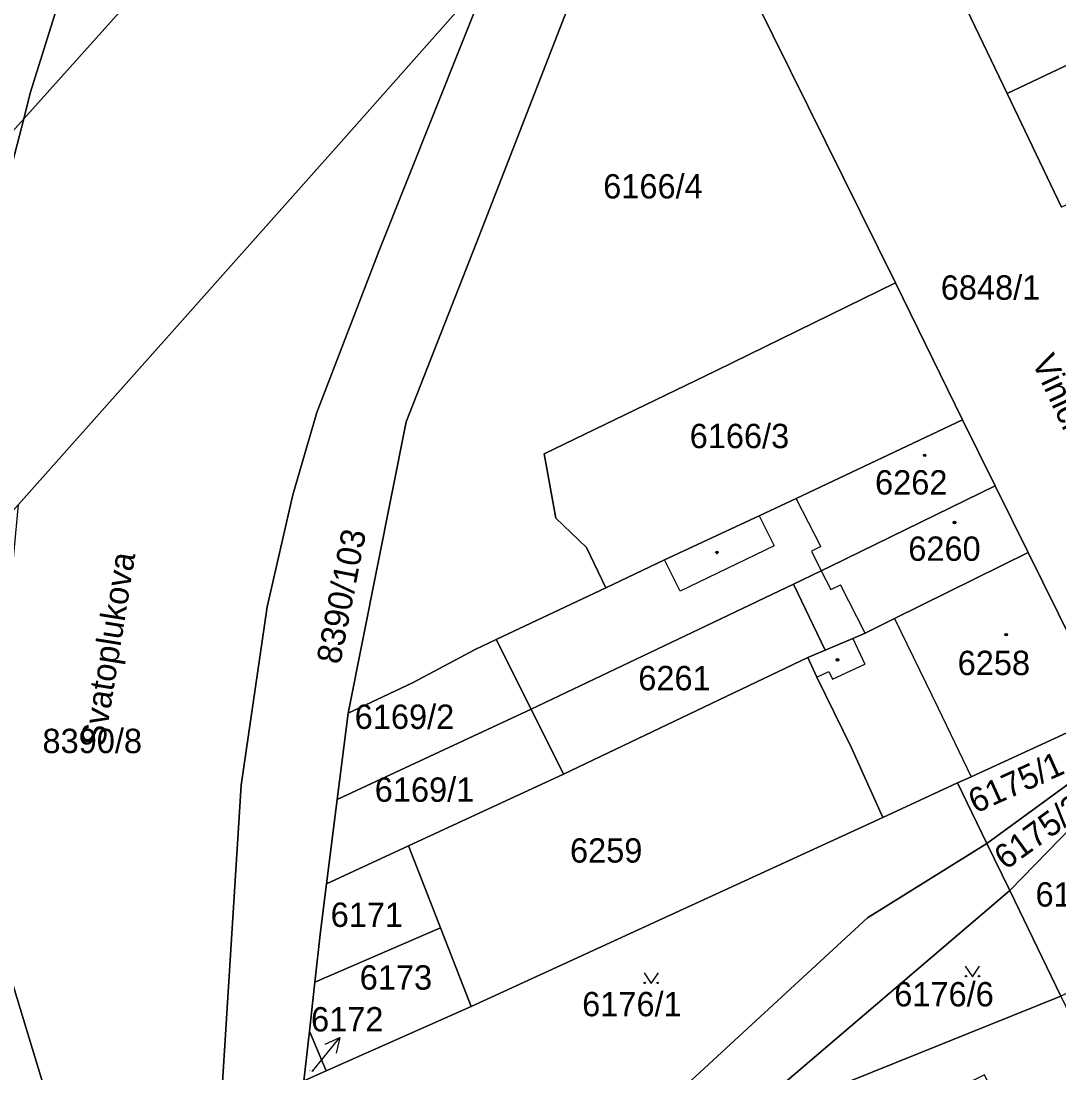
# Model space of a CAD drawing. Extents: x -596233 to -595156, y -1161235 to -1159375.
# Drawn here: x -595627 to -595554.5, y -1159977.5 to -1159904 of the extents above; entities that cross this region are included whole.
import ezdxf

# ---------------------------------------------------------------- set-up
doc = ezdxf.new("R2010")
doc.units = 0
for name, color, linetype in [('KN_CAR_KR', 7, 'Continuous'), ('KN_KULTURY', 7, 'Continuous'), ('KN_PARC_CIS_POM', 7, 'Continuous'), ('KN_PARC_CIS_POZ', 7, 'Continuous'), ('KN_PARC_CIS_STAV', 7, 'Continuous'), ('KN_PARC_PLOCHA', 7, 'Continuous'), ('KN_ULICE', 7, 'Continuous'), ('PARC_C_SIPKA', 7, 'Continuous'), ('parcely_l', 7, 'Continuous')]:
    doc.layers.add(name, color=color, linetype=linetype)

msp = doc.modelspace()

# ---------------------------------------------------------------- linework, layer by layer
at = {"layer": 'KN_CAR_KR'}
for points in [[(-595571.14, -1159940.73), (-595572.85, -1159937.37)], [(-595575.44, -1159938.58), (-595574.39, -1159940.68)], [(-595574.39, -1159940.68), (-595580.96, -1159943.86)], [(-595571.14, -1159940.73), (-595571.79, -1159941.06)], [(-595571.79, -1159941.06), (-595571.1, -1159942.43)], [(-595580.96, -1159943.86), (-595582.06, -1159941.67)], [(-595571.1, -1159942.43), (-595570.44, -1159943.74)], [(-595570.44, -1159943.74), (-595569.77, -1159943.4)], [(-595568.04, -1159946.78), (-595569.77, -1159943.4)], [(-595565.98, -1159945.76), (-595562.95, -1159952.02)], [(-595568.91, -1159947.15), (-595568.07, -1159948.95)], [(-595570.32, -1159950), (-595568.07, -1159948.95)], [(-595571.42, -1159949.86), (-595570.57, -1159949.46)], [(-595570.57, -1159949.46), (-595570.32, -1159950)], [(-595562.95, -1159952.02), (-595560.63, -1159956.81)]]:
    msp.add_lwpolyline(points, dxfattribs=at)
at = {"layer": 'KN_KULTURY'}
for points in [[(-595561.0418, -1159970.0416), (-595560.5418, -1159970.7916), (-595560.0418, -1159970.0416)], [(-595583.4818, -1159970.5116), (-595582.9818, -1159971.2616), (-595582.4818, -1159970.5116)]]:
    msp.add_lwpolyline(points, dxfattribs=at)
for centre, radius in [((-595563.88, -1159934.36), 0.09), ((-595563.88, -1159934.36), 0.0398), ((-595561.8, -1159939.05), 0.09), ((-595561.8, -1159939.05), 0.0398), ((-595578.39, -1159941.14), 0.09), ((-595578.39, -1159941.14), 0.0398), ((-595558.19, -1159946.89), 0.09), ((-595558.19, -1159946.89), 0.0398), ((-595569.97, -1159948.64), 0.09), ((-595569.97, -1159948.64), 0.0398), ((-595560.992, -1159970.7414), 0.05), ((-595560.0926, -1159970.7414), 0.05), ((-595583.432, -1159971.2114), 0.05), ((-595582.5326, -1159971.2114), 0.05)]:
    msp.add_circle(centre, radius, dxfattribs=at)
at = {"layer": 'KN_PARC_PLOCHA'}
for points in [[(-595601.36, -1159852.69), (-595607.56, -1159866.5), (-595616.32, -1159885.67), (-595615.43, -1159886.3), (-595599.15, -1159853.92), (-595590.35, -1159858.09), (-595590.28, -1159857.95), (-595586.64, -1159859.69), (-595585.97, -1159862.09), (-595588.32, -1159865.33), (-595588.45, -1159865.26), (-595595.16, -1159874.61), (-595595.06, -1159874.71), (-595597.7, -1159878.37), (-595626.82, -1159910.86), (-595626.36, -1159909.07), (-595618.55, -1159884.06), (-595610.34, -1159865.38), (-595604.1, -1159851.55), (-595602.77, -1159852.19), (-595602.7, -1159852.05)], [(-595583.36, -1159889.88), (-595585.94, -1159895.73), (-595594.96, -1159918.92), (-595600.1, -1159932.01), (-595604.15, -1159952.38), (-595604.92, -1159958.41), (-595605.66, -1159964.28), (-595606.08, -1159967.62), (-595606.47, -1159971.16), (-595606.85, -1159974.57), (-595607.24, -1159978.05), (-595613.1, -1159980.75), (-595611.62, -1159957.4), (-595609.82, -1159944.94), (-595608.02, -1159937.11), (-595606.35, -1159931.37), (-595601.99, -1159920.05), (-595594.31, -1159900.77), (-595584.55, -1159889.73), (-595581.98, -1159886.74)], [(-595579.85, -1159893.39), (-595580.56, -1159894.22), (-595583.27, -1159896.78), (-595581.13, -1159901.43), (-595576.9, -1159900.11), (-595565.92, -1159922.32), (-595578.46, -1159928.47), (-595590.46, -1159934.25), (-595589.65, -1159938.74), (-595587.5, -1159940.8), (-595586.16, -1159943.61), (-595593.81, -1159947.23), (-595595.29, -1159947.93), (-595599.66, -1159950.24), (-595604.15, -1159952.38), (-595600.1, -1159932.01), (-595594.96, -1159918.92), (-595585.94, -1159895.73), (-595583.36, -1159889.88), (-595581.79, -1159890.07)], [(-595547.45, -1159904.05), (-595547.54, -1159904.09), (-595558.12, -1159909.09), (-595560.93, -1159903.22), (-595552.37, -1159899.06), (-595550.03, -1159897.92)], [(-595613.1, -1159980.75), (-595623.29, -1159985.44), (-595629.84, -1159963.95), (-595628.33, -1159950.09), (-595627.19, -1159937.8), (-595604.46, -1159912.25), (-595594.31, -1159900.77), (-595601.99, -1159920.05), (-595606.35, -1159931.37), (-595608.02, -1159937.11), (-595609.82, -1159944.94), (-595611.62, -1159957.4)], [(-595540.1, -1159910.7), (-595543.59, -1159912.25), (-595554.32, -1159917.03), (-595558.12, -1159909.09), (-595547.54, -1159904.09), (-595547.45, -1159904.05), (-595544.11, -1159902.47)], [(-595630.07, -1159914.54), (-595629.34, -1159913.68), (-595626.82, -1159910.86), (-595627.73, -1159914.45), (-595628.35, -1159914.98), (-595629.59, -1159914.8)], [(-595561.23, -1159931.88), (-595572.85, -1159937.37), (-595575.44, -1159938.58), (-595582.06, -1159941.67), (-595586.16, -1159943.61), (-595587.5, -1159940.8), (-595589.65, -1159938.74), (-595590.46, -1159934.25), (-595578.46, -1159928.47), (-595565.92, -1159922.32)], [(-595558.95, -1159936.49), (-595570.43, -1159942.11), (-595571.1, -1159942.43), (-595573.05, -1159943.36), (-595579.64, -1159946.5), (-595591.37, -1159952.1), (-595593.81, -1159947.23), (-595586.16, -1159943.61), (-595582.06, -1159941.67), (-595575.44, -1159938.58), (-595572.85, -1159937.37), (-595561.23, -1159931.88)], [(-595556.66, -1159941.14), (-595565.98, -1159945.76), (-595568.04, -1159946.78), (-595568.91, -1159947.15), (-595570.84, -1159947.98), (-595573.05, -1159943.36), (-595571.1, -1159942.43), (-595570.43, -1159942.11), (-595558.95, -1159936.49)], [(-595551.32, -1159952.53), (-595560.63, -1159956.81), (-595561.58, -1159957.24), (-595566.81, -1159959.65), (-595568.99, -1159954.8), (-595571.42, -1159949.86), (-595572.04, -1159948.49), (-595570.84, -1159947.98), (-595568.91, -1159947.15), (-595568.04, -1159946.78), (-595565.98, -1159945.76), (-595556.66, -1159941.14), (-595553.49, -1159947.56)], [(-595570.84, -1159947.98), (-595572.04, -1159948.49), (-595589.12, -1159956.62), (-595591.37, -1159952.1), (-595579.64, -1159946.5), (-595573.05, -1159943.36)], [(-595591.37, -1159952.1), (-595604.92, -1159958.41), (-595604.15, -1159952.38), (-595599.66, -1159950.24), (-595595.29, -1159947.93), (-595593.81, -1159947.23)], [(-595566.81, -1159959.65), (-595595.57, -1159972.86), (-595597.7, -1159967.37), (-595599.93, -1159961.64), (-595589.12, -1159956.62), (-595572.04, -1159948.49), (-595571.42, -1159949.86), (-595568.99, -1159954.8)], [(-595589.12, -1159956.62), (-595599.93, -1159961.64), (-595605.66, -1159964.28), (-595604.92, -1159958.41), (-595591.37, -1159952.1)], [(-595550.32, -1159954.75), (-595559.53, -1159961.47), (-595561.58, -1159957.24), (-595560.63, -1159956.81), (-595551.32, -1159952.53)], [(-595548.8, -1159958.09), (-595553.56, -1159960.26), (-595557.94, -1159964.76), (-595559.53, -1159961.47), (-595550.32, -1159954.75)], [(-595559.53, -1159961.47), (-595567.88, -1159966.66), (-595582.26, -1159979.94), (-595607.62, -1159991.8), (-595607.62, -1159985.32), (-595607.24, -1159978.05), (-595605.68, -1159977.36), (-595595.57, -1159972.86), (-595566.81, -1159959.65), (-595561.58, -1159957.24)], [(-595544.21, -1159967.36), (-595554.37, -1159972.14), (-595557.94, -1159964.76), (-595553.56, -1159960.26), (-595548.8, -1159958.09)], [(-595557.94, -1159964.76), (-595577.48, -1159981.45), (-595607.62, -1159996.33), (-595607.62, -1159991.8), (-595582.26, -1159979.94), (-595567.88, -1159966.66), (-595559.53, -1159961.47)], [(-595597.7, -1159967.37), (-595606.47, -1159971.16), (-595606.08, -1159967.62), (-595605.66, -1159964.28), (-595599.93, -1159961.64)], [(-595554.37, -1159972.14), (-595577.48, -1159981.45), (-595557.94, -1159964.76)], [(-595595.57, -1159972.86), (-595605.68, -1159977.36), (-595606.85, -1159974.57), (-595606.47, -1159971.16), (-595597.7, -1159967.37)], [(-595541.72, -1159972.38), (-595539, -1159978), (-595555.71, -1159985.61), (-595559.71, -1159977.62), (-595606.57, -1160000.7), (-595603.32, -1160007.29), (-595607.43, -1160009.16), (-595607.62, -1159999.71), (-595607.62, -1159996.33), (-595577.48, -1159981.45), (-595554.37, -1159972.14), (-595551.98, -1159977.09)], [(-595605.68, -1159977.36), (-595607.24, -1159978.05), (-595606.85, -1159974.57)]]:
    msp.add_lwpolyline(points, close=True, dxfattribs=at)
for points in [[(-595553.49, -1159947.56), (-595556.66, -1159941.14), (-595558.95, -1159936.49), (-595561.23, -1159931.88), (-595565.92, -1159922.32), (-595576.9, -1159900.11), (-595579.85, -1159893.39), (-595579, -1159892.33), (-595578.61, -1159888.26), (-595579.61, -1159885.77), (-595574.44, -1159883.18), (-595574.19, -1159881.72), (-595575.04, -1159880.12), (-595575.35, -1159879.46), (-595575.52, -1159879.24), (-595573.8, -1159877.24), (-595567.66, -1159889.33), (-595564.3, -1159896.28), (-595560.93, -1159903.22), (-595558.12, -1159909.09), (-595554.32, -1159917.03)], [(-595594.31, -1159900.77), (-595604.46, -1159912.25), (-595627.19, -1159937.8), (-595634.02, -1159945.51), (-595632.57, -1159936.59), (-595628.66, -1159918.46), (-595628.86, -1159917.31), (-595629.28, -1159916.71), (-595631.12, -1159915.77), (-595630.07, -1159914.54), (-595629.59, -1159914.8), (-595628.35, -1159914.98), (-595627.73, -1159914.45), (-595626.82, -1159910.86), (-595597.7, -1159878.37)], [(-595618.55, -1159884.06), (-595626.36, -1159909.07), (-595626.82, -1159910.86), (-595629.34, -1159913.68), (-595630.07, -1159914.54), (-595632.2, -1159913.38), (-595646.69, -1159905.75), (-595642.25, -1159897.33)], [(-595632.71, -1160040.02), (-595634.71, -1160027.75), (-595635.08, -1160023.12), (-595633.55, -1160021.67), (-595632.95, -1160011.46), (-595636.31, -1160007.55), (-595637.16, -1159986.54), (-595636.15, -1159963.57), (-595634.51, -1159948.65), (-595629.84, -1159963.95), (-595623.29, -1159985.44), (-595621.91, -1159989.98), (-595626.1, -1159991.79), (-595623.47, -1159999.22), (-595612.78, -1159994.22), (-595607.62, -1159991.8), (-595607.62, -1159996.33), (-595612.55, -1159998.76), (-595621.98, -1160003.42), (-595618.16, -1160014.22), (-595616.19, -1160019.78), (-595612.54, -1160030.12), (-595610.47, -1160035.3)]]:
    msp.add_lwpolyline(points, dxfattribs=at)
at = {"layer": 'PARC_C_SIPKA'}
for points in [[(-595606.66, -1159977.38), (-595606.63, -1159977.35), (-595604.7367, -1159975.0229)], [(-595605.7557, -1159975.483), (-595604.7367, -1159975.0229), (-595604.98, -1159976.1141)]]:
    msp.add_lwpolyline(points, dxfattribs=at)
at = {"layer": 'parcely_l'}
for points in [[(-595626.82, -1159910.86), (-595626.36, -1159909.07), (-595618.55, -1159884.06), (-595610.34, -1159865.38), (-595604.1, -1159851.55)], [(-595626.82, -1159910.86), (-595597.7, -1159878.37), (-595595.06, -1159874.71), (-595595.16, -1159874.61), (-595588.45, -1159865.26), (-595588.32, -1159865.33), (-595585.97, -1159862.09), (-595586.64, -1159859.69)], [(-595604.15, -1159952.38), (-595600.1, -1159932.01), (-595594.96, -1159918.92), (-595585.94, -1159895.73), (-595583.36, -1159889.88)], [(-595576.9, -1159900.11), (-595565.92, -1159922.32)], [(-595594.31, -1159900.77), (-595604.46, -1159912.25), (-595627.19, -1159937.8)], [(-595613.1, -1159980.75), (-595611.62, -1159957.4), (-595609.82, -1159944.94), (-595608.02, -1159937.11), (-595606.35, -1159931.37), (-595601.99, -1159920.05), (-595594.31, -1159900.77)], [(-595560.93, -1159903.22), (-595558.12, -1159909.09)], [(-595558.12, -1159909.09), (-595547.54, -1159904.09), (-595547.45, -1159904.05)], [(-595558.12, -1159909.09), (-595554.32, -1159917.03)], [(-595630.07, -1159914.54), (-595629.59, -1159914.8), (-595628.35, -1159914.98), (-595627.73, -1159914.45), (-595626.82, -1159910.86)], [(-595626.82, -1159910.86), (-595629.34, -1159913.68), (-595630.07, -1159914.54)], [(-595565.92, -1159922.32), (-595578.46, -1159928.47), (-595590.46, -1159934.25), (-595589.65, -1159938.74), (-595587.5, -1159940.8), (-595586.16, -1159943.61)], [(-595561.23, -1159931.88), (-595565.92, -1159922.32)], [(-595561.23, -1159931.88), (-595572.85, -1159937.37), (-595575.44, -1159938.58), (-595582.06, -1159941.67), (-595586.16, -1159943.61)], [(-595558.95, -1159936.49), (-595561.23, -1159931.88)], [(-595558.95, -1159936.49), (-595570.43, -1159942.11), (-595571.1, -1159942.43), (-595573.05, -1159943.36)], [(-595556.66, -1159941.14), (-595558.95, -1159936.49)], [(-595570.84, -1159947.98), (-595568.91, -1159947.15), (-595568.04, -1159946.78), (-595565.98, -1159945.76), (-595556.66, -1159941.14)], [(-595551.32, -1159952.53), (-595553.49, -1159947.56), (-595556.66, -1159941.14)], [(-595586.16, -1159943.61), (-595593.81, -1159947.23)], [(-595591.37, -1159952.1), (-595579.64, -1159946.5), (-595573.05, -1159943.36)], [(-595573.05, -1159943.36), (-595570.84, -1159947.98)], [(-595593.81, -1159947.23), (-595595.29, -1159947.93), (-595599.66, -1159950.24), (-595604.15, -1159952.38)], [(-595593.81, -1159947.23), (-595591.37, -1159952.1)], [(-595570.84, -1159947.98), (-595572.04, -1159948.49)], [(-595572.04, -1159948.49), (-595589.12, -1159956.62)], [(-595572.04, -1159948.49), (-595571.42, -1159949.86), (-595568.99, -1159954.8), (-595566.81, -1159959.65)], [(-595604.92, -1159958.41), (-595591.37, -1159952.1)], [(-595604.15, -1159952.38), (-595604.92, -1159958.41)], [(-595589.12, -1159956.62), (-595591.37, -1159952.1)], [(-595551.32, -1159952.53), (-595560.63, -1159956.81), (-595561.58, -1159957.24)], [(-595559.53, -1159961.47), (-595550.32, -1159954.75)], [(-595599.93, -1159961.64), (-595589.12, -1159956.62)], [(-595561.58, -1159957.24), (-595566.81, -1159959.65)], [(-595561.58, -1159957.24), (-595559.53, -1159961.47)], [(-595604.92, -1159958.41), (-595605.66, -1159964.28)], [(-595548.8, -1159958.09), (-595553.56, -1159960.26), (-595557.94, -1159964.76)], [(-595566.81, -1159959.65), (-595595.57, -1159972.86)], [(-595607.62, -1159991.8), (-595582.26, -1159979.94), (-595567.88, -1159966.66), (-595559.53, -1159961.47)], [(-595557.94, -1159964.76), (-595559.53, -1159961.47)], [(-595605.66, -1159964.28), (-595599.93, -1159961.64)], [(-595597.7, -1159967.37), (-595599.93, -1159961.64)], [(-595623.29, -1159985.44), (-595629.84, -1159963.95)], [(-595606.47, -1159971.16), (-595606.08, -1159967.62), (-595605.66, -1159964.28)], [(-595577.48, -1159981.45), (-595557.94, -1159964.76)], [(-595554.37, -1159972.14), (-595557.94, -1159964.76)], [(-595597.7, -1159967.37), (-595606.47, -1159971.16)], [(-595595.57, -1159972.86), (-595597.7, -1159967.37)], [(-595606.47, -1159971.16), (-595606.85, -1159974.57)], [(-595554.37, -1159972.14), (-595577.48, -1159981.45)], [(-595605.68, -1159977.36), (-595595.57, -1159972.86)], [(-595607.24, -1159978.05), (-595606.85, -1159974.57)], [(-595606.85, -1159974.57), (-595605.68, -1159977.36)], [(-595605.68, -1159977.36), (-595607.24, -1159978.05)]]:
    msp.add_lwpolyline(points, dxfattribs=at)

# ---------------------------------------------------------------- texts
at = {"layer": 'KN_PARC_CIS_POM'}
msp.add_text('6172', height=0.1, dxfattribs=at).set_placement((-595606.8433, -1159977.38))
at = {"layer": 'KN_PARC_CIS_POZ'}
for s, p in [('6166/4', (-595586.3366, -1159916.42)), ('6848/1', (-595562.7566, -1159923.49)), ('6166/3', (-595580.2966, -1159933.86)), ('6261', (-595583.8866, -1159950.77)), ('6169/2', (-595603.6966, -1159953.47)), ('8390/8', (-595625.5066, -1159955.16)), ('6169/1', (-595602.2966, -1159958.56)), ('6259', (-595588.6566, -1159962.81)), ('6171', (-595605.3766, -1159967.3)), ('6173', (-595603.3466, -1159971.68)), ('6176/1', (-595587.8066, -1159973.54)), ('6176/6', (-595566.0066, -1159972.85))]:
    msp.add_text(s, height=1.7, dxfattribs=at).set_placement(p)
msp.add_text('8390/103', height=1.7, rotation=78.918436, dxfattribs=at).set_placement((-595604.7125, -1159949.0151))
at = {"layer": 'KN_PARC_CIS_STAV'}
for s, p in [('6262', (-595567.3466, -1159937.1)), ('6260', (-595565.0266, -1159941.73)), ('6258', (-595561.5766, -1159949.71)), ('6175/2', (-595556.1366, -1159965.88)), ('6172', (-595606.7466, -1159974.6))]:
    msp.add_text(s, height=1.7, dxfattribs=at).set_placement(p)
for s, rotation, p in [('6175/1', 24.269105, (-595560.331, -1159959.3997)), ('6175/3', 35.97201, (-595558.2281, -1159963.3692))]:
    msp.add_text(s, height=1.7, rotation=rotation, dxfattribs=at).set_placement(p)
at = {"layer": 'KN_ULICE'}
for s, rotation, p in [('Viniční', 294.925793, (-595556.4282, -1159927.8012)), ('Svatoplukova', 80.873914, (-595621.1836, -1159954.7559))]:
    msp.add_text(s, height=1.7, rotation=rotation, dxfattribs=at).set_placement(p)

doc.saveas('drawing.dxf')
